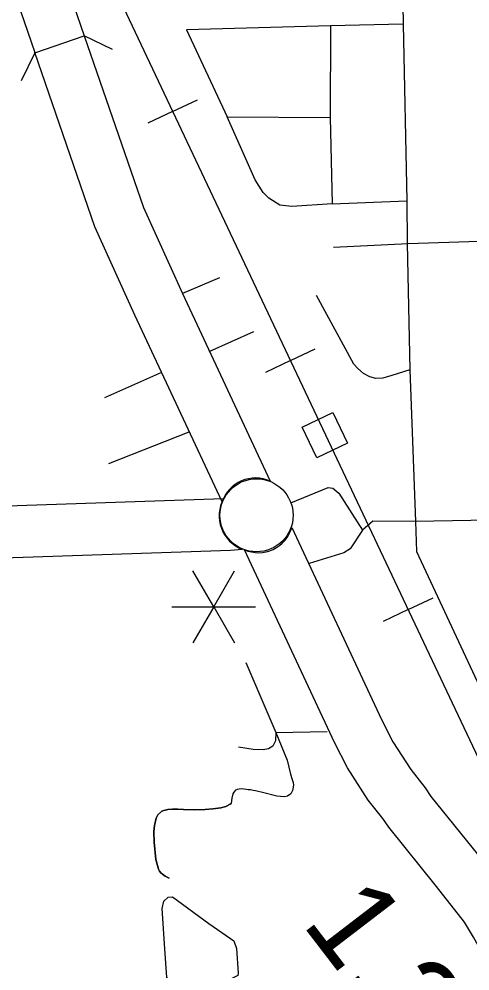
# Model space of a CAD drawing. Extents: x 1671357 to 13005564, y 567358 to 14261451.
# Drawn here: x 12758274.26 to 12758278.35, y 14259892 to 14259900.64 of the extents above; entities that cross this region are included whole.
import ezdxf

# ---------------------------------------------------------------- set-up
doc = ezdxf.new("R2010")
doc.units = 0
for name, color, linetype in [('10', 7, 'Continuous'), ('15', 7, 'Continuous'), ('24', 7, 'Continuous'), ('32', 7, 'Continuous'), ('33', 7, 'Continuous'), ('34', 7, 'Continuous'), ('35', 7, 'Continuous'), ('37', 7, 'Continuous'), ('40', 7, 'Continuous'), ('48', 7, 'Continuous')]:
    doc.layers.add(name, color=color, linetype=linetype)

msp = doc.modelspace()

# ---------------------------------------------------------------- linework, layer by layer
at = {"layer": '10'}
msp.add_line((12758273.5635, 14259896.2046), (12758276.1166, 14259896.2884), dxfattribs=at)
msp.add_lwpolyline([(12758276.2861, 14259895.8279), (12758276.1798, 14259895.8166), (12758273.5785, 14259895.7313), (12758273.5635, 14259896.2046)], dxfattribs=at)
msp.add_arc((12758276.4021, 14259896.132), 0.3255, 151.28034, 249.12143, dxfattribs=at)
at = {"layer": '15'}
msp.add_line((12758274.4044, 14259900.3362), (12758274.8522, 14259900.4904), dxfattribs=at)
for points in [[(12758274.5238, 14259901.444), (12758274.8521, 14259900.4908)], [(12758274.0785, 14259901.2826), (12758274.4034, 14259900.3394)], [(12758274.8521, 14259900.4908), (12758275.3893, 14259898.9312), (12758275.7427, 14259898.1514), (12758276.5377, 14259896.4479)], [(12758276.1036, 14259896.2583), (12758275.3124, 14259897.9536), (12758274.9488, 14259898.756), (12758274.4034, 14259900.3394)], [(12758276.7346, 14259896.0261), (12758277.5482, 14259894.2829), (12758277.6515, 14259894.0819), (12758277.8139, 14259893.8283), (12758277.944, 14259893.6646), (12758277.9966, 14259893.5851), (12758278.4187, 14259893.0612), (12758278.6892, 14259892.7153), (12758278.793, 14259892.5485), (12758278.9901, 14259892.19), (12758280.6708, 14259888.6279), (12758281.4372, 14259887.05), (12758284.6382, 14259880.3107)], [(12758284.2188, 14259880.09), (12758281.0103, 14259886.845), (12758280.2437, 14259888.4234), (12758278.5681, 14259891.9747), (12758278.3842, 14259892.3092), (12758278.3006, 14259892.4435), (12758278.0478, 14259892.7668), (12758277.614, 14259893.3053), (12758277.5605, 14259893.3861), (12758277.4281, 14259893.5526), (12758277.2406, 14259893.8454), (12758277.1229, 14259894.0744), (12758276.306, 14259895.8247)]]:
    msp.add_lwpolyline(points, dxfattribs=at)
for centre, radius, start, end in [((12758276.4068, 14259896.1559), 0.32, 65.83851, 161.34242), ((12758276.4329, 14259896.1114), 0.3135, 246.13185, 344.20873)]:
    msp.add_arc(centre, radius, start, end, dxfattribs=at)
at = {"layer": '24'}
msp.add_circle((12758276.4153, 14259896.1371), 0.3315, dxfattribs=at)
at = {"layer": '32'}
msp.add_lwpolyline([(12758275.6237, 14259892.8426), (12758275.6159, 14259892.846), (12758275.5868, 14259892.8613), (12758275.5625, 14259892.8783), (12758275.548, 14259892.892), (12758275.5362, 14259892.908), (12758275.5258, 14259892.9242), (12758275.522, 14259892.936), (12758275.5023, 14259893.0114), (12758275.4854, 14259893.1705), (12758275.4821, 14259893.2674), (12758275.4896, 14259893.3228), (12758275.5044, 14259893.3879), (12758275.5204, 14259893.417), (12758275.5552, 14259893.4505), (12758275.5758, 14259893.4588), (12758275.6096, 14259893.4657), (12758275.653, 14259893.4691), (12758275.7004, 14259893.4688), (12758275.7516, 14259893.4668), (12758275.8483, 14259893.4625), (12758275.9504, 14259893.4679), (12758276.0203, 14259893.4722), (12758276.092, 14259893.4804), (12758276.1369, 14259893.4952), (12758276.176, 14259893.5137), (12758276.184, 14259893.5223)], dxfattribs=at)
at = {"layer": '33'}
for points in [[(12758277.7364, 14259901.1192), (12758277.7454, 14259900.5967), (12758277.7777, 14259898.9932), (12758277.7828, 14259898.6055), (12758277.8071, 14259897.458)], [(12758277.7454, 14259900.5967), (12758277.0868, 14259900.58), (12758277.0843, 14259899.747), (12758277.1025, 14259898.9644), (12758277.7777, 14259898.9932)], [(12758277.1025, 14259898.9644), (12758276.736, 14259898.9392), (12758276.6274, 14259898.9536), (12758276.5281, 14259899.0159), (12758276.4748, 14259899.0669), (12758276.4016, 14259899.1836), (12758276.1499, 14259899.7547), (12758277.0843, 14259899.747)], [(12758277.1136, 14259898.5712), (12758277.7905, 14259898.6039)], [(12758276.0796, 14259898.2913), (12758275.7427, 14259898.1514)], [(12758277.8071, 14259897.458), (12758277.8582, 14259896.0797), (12758277.8654, 14259895.8083)], [(12758275.5544, 14259897.4321), (12758275.0355, 14259897.2046)], [(12758275.0761, 14259896.6079), (12758275.8048, 14259896.8938)], [(12758276.7266, 14259896.2491), (12758277.0645, 14259896.3881), (12758277.1083, 14259896.3824), (12758277.1632, 14259896.3391), (12758277.3765, 14259896.0021)], [(12758283.4084, 14259896.2365), (12758283.1156, 14259896.2364), (12758282.8387, 14259896.2212), (12758282.4565, 14259896.2151), (12758282.11, 14259896.2098), (12758279.1966, 14259896.1064), (12758277.8582, 14259896.0797), (12758277.4696, 14259896.084), (12758277.3765, 14259896.0021), (12758277.2643, 14259895.8319), (12758277.2071, 14259895.7971), (12758276.8933, 14259895.6989)], [(12758277.8654, 14259895.8083), (12758278.5426, 14259894.3568)], [(12758276.5907, 14259894.1659), (12758277.0571, 14259894.1734)]]:
    msp.add_lwpolyline(points, dxfattribs=at)
at = {"layer": '34'}
for points in [[(12758277.0868, 14259900.58), (12758275.7791, 14259900.5432), (12758276.1499, 14259899.7547)], [(12758277.7905, 14259898.6039), (12758282.021, 14259898.7445)], [(12758277.8071, 14259897.458), (12758277.6426, 14259897.4054), (12758277.5621, 14259897.3829), (12758277.4978, 14259897.3783), (12758277.4442, 14259897.3931), (12758277.386, 14259897.4229), (12758277.3329, 14259897.4701), (12758277.2971, 14259897.5104), (12758276.9579, 14259898.1329)], [(12758275.9867, 14259897.6256), (12758276.3921, 14259897.8065)], [(12758276.3197, 14259894.8018), (12758276.5907, 14259894.1659), (12758276.5864, 14259894.0897), (12758276.5618, 14259894.043), (12758276.525, 14259894.0167), (12758276.4762, 14259894.007), (12758276.3851, 14259894.0107), (12758276.2516, 14259894.0317)], [(12758276.5907, 14259894.1659), (12758276.6921, 14259893.9141), (12758276.7234, 14259893.7866), (12758276.7361, 14259893.749), (12758276.7463, 14259893.711), (12758276.7492, 14259893.6864), (12758276.7449, 14259893.6539), (12758276.7418, 14259893.6386), (12758276.726, 14259893.6093), (12758276.7188, 14259893.6014), (12758276.6966, 14259893.5872), (12758276.6703, 14259893.5822), (12758276.6342, 14259893.5845), (12758276.5999, 14259893.5887), (12758276.4563, 14259893.6244), (12758276.4307, 14259893.6308), (12758276.4047, 14259893.6363), (12758276.3842, 14259893.6404), (12758276.3596, 14259893.6445), (12758276.3398, 14259893.6461), (12758276.3248, 14259893.6482), (12758276.3001, 14259893.6527), (12758276.279, 14259893.6528), (12758276.2581, 14259893.6502), (12758276.2392, 14259893.6486), (12758276.2255, 14259893.6418), (12758276.2105, 14259893.6254), (12758276.1992, 14259893.6096), (12758276.1899, 14259893.5706), (12758276.1886, 14259893.5474), (12758276.184, 14259893.5223)], [(12758276.184, 14259893.5223), (12758276.176, 14259893.5137), (12758276.1369, 14259893.4952), (12758276.092, 14259893.4804), (12758276.0203, 14259893.4722), (12758275.9504, 14259893.4679), (12758275.8483, 14259893.4625), (12758275.7516, 14259893.4668), (12758275.7004, 14259893.4688), (12758275.653, 14259893.4691), (12758275.6096, 14259893.4657), (12758275.5758, 14259893.4588), (12758275.5552, 14259893.4505), (12758275.5204, 14259893.417), (12758275.5044, 14259893.3879), (12758275.4896, 14259893.3228), (12758275.4821, 14259893.2674), (12758275.4854, 14259893.1705), (12758275.5023, 14259893.0114), (12758275.522, 14259892.936), (12758275.5258, 14259892.9242), (12758275.5362, 14259892.908), (12758275.548, 14259892.892), (12758275.5625, 14259892.8783), (12758275.5868, 14259892.8613), (12758275.6159, 14259892.846), (12758275.6237, 14259892.8426)]]:
    msp.add_lwpolyline(points, dxfattribs=at)
at = {"layer": '35'}
for points in [[(12758275.5831, 14259892.2005), (12758275.5579, 14259892.5683), (12758275.5741, 14259892.6337), (12758275.6142, 14259892.6715), (12758275.652, 14259892.6731), (12758275.9825, 14259892.4305)], [(12758275.9825, 14259892.4305), (12758276.2108, 14259892.2748), (12758276.2327, 14259892.2054), (12758276.2479, 14259891.9817), (12758276.245, 14259891.9606), (12758276.1783, 14259891.9274), (12758275.8587, 14259891.9118), (12758275.7531, 14259891.9016), (12758275.6176, 14259891.9225), (12758275.6017, 14259891.9408), (12758275.5831, 14259892.2005)]]:
    msp.add_lwpolyline(points, dxfattribs=at)
at = {"layer": '37'}
msp.add_line((12758274.6283, 14259900.4133), (12758274.6283, 14259900.4133), dxfattribs=at)
for points in [[(12758275.1076, 14259900.3659), (12758274.8522, 14259900.4904)], [(12758274.4044, 14259900.3362), (12758274.2799, 14259900.0808)]]:
    msp.add_lwpolyline(points, dxfattribs=at)
at = {"layer": '40'}
for p, q in [((12758275.6538, 14259899.8022), (12758275.8798, 14259899.909)), ((12758275.6538, 14259899.8022), (12758275.4277, 14259899.6953)), ((12758276.722, 14259897.5415), (12758276.9481, 14259897.6484)), ((12758276.722, 14259897.5415), (12758276.496, 14259897.4347)), ((12758277.7903, 14259895.2809), (12758278.0164, 14259895.3878)), ((12758277.7903, 14259895.2809), (12758277.5642, 14259895.1741))]:
    msp.add_line(p, q, dxfattribs=at)
for points in [[(12758269.4991, 14259912.8286), (12758271.1772, 14259909.2753), (12758281.9587, 14259886.46), (12758282.2577, 14259885.8909), (12758282.4898, 14259885.5566), (12758282.6841, 14259885.3101), (12758282.8583, 14259885.1331), (12758283.067, 14259884.9499), (12758283.2401, 14259884.7995), (12758283.7074, 14259884.5038), (12758289.2302, 14259881.4608), (12758290.2729, 14259880.8897), (12758290.5579, 14259880.6927), (12758290.7357, 14259880.5215), (12758290.967, 14259880.2956), (12758291.1344, 14259880.0574), (12758291.2708, 14259879.837), (12758291.4831, 14259879.3897), (12758291.5755, 14259879.1331), (12758291.6565, 14259878.8761), (12758291.7091, 14259878.6653), (12758292.8707, 14259873.4116), (12758295.1454, 14259863.9183)], [(12758271.1772, 14259909.2753), (12758281.9587, 14259886.46), (12758282.2577, 14259885.8909), (12758282.4898, 14259885.5566), (12758282.6841, 14259885.3101), (12758282.8583, 14259885.1331), (12758283.067, 14259884.9499), (12758283.2401, 14259884.7995), (12758283.7074, 14259884.5038), (12758290.0023, 14259881.0607), (12758290.2729, 14259880.8897), (12758290.5579, 14259880.6927), (12758290.7357, 14259880.5215), (12758290.967, 14259880.2956), (12758291.1344, 14259880.0574), (12758291.2708, 14259879.837), (12758291.4831, 14259879.3897), (12758291.5755, 14259879.1331), (12758291.6565, 14259878.8761), (12758291.7091, 14259878.6653), (12758292.8707, 14259873.4116)]]:
    msp.add_lwpolyline(points, dxfattribs=at)
msp.add_lwpolyline([(12758277.2419, 14259896.7935), (12758276.9638, 14259896.6585), (12758276.8288, 14259896.9366), (12758277.1069, 14259897.0716)], close=True, dxfattribs=at)
at = {"layer": '48'}
for p, q in [((12758276.0264, 14259895.3063), (12758275.837, 14259895.6344)), ((12758276.0264, 14259895.3063), (12758276.2158, 14259895.6344)), ((12758275.6476, 14259895.3063), (12758276.0264, 14259895.3063)), ((12758276.0264, 14259895.3063), (12758275.837, 14259894.9782)), ((12758276.0264, 14259895.3063), (12758276.4053, 14259895.3063)), ((12758276.0264, 14259895.3063), (12758276.2158, 14259894.9782))]:
    msp.add_line(p, q, dxfattribs=at)

# ---------------------------------------------------------------- texts
msp.add_text('1.2', height=0.8001, rotation=307.48013, dxfattribs=at).set_placement((12758276.8177, 14259892.4329))

doc.saveas('drawing.dxf')
